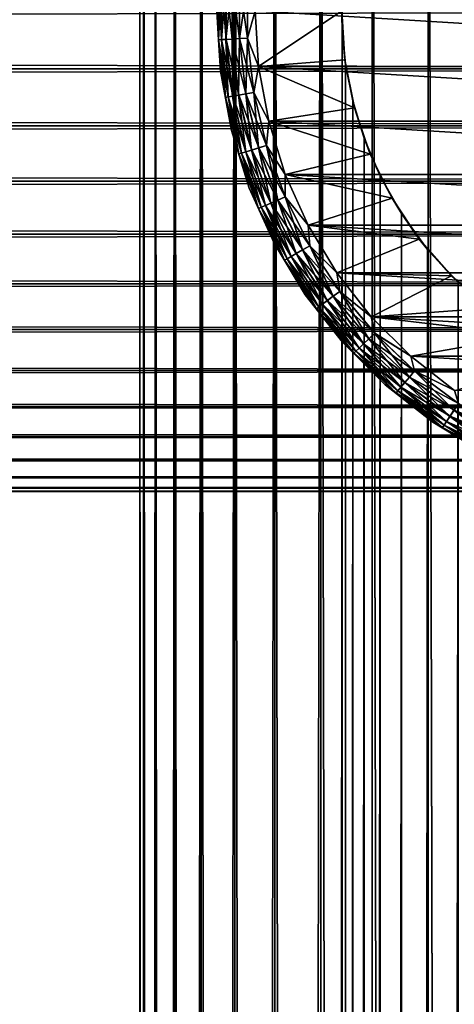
# Model space of a CAD drawing. Extents: x -265 to 265, y 0 to 747.
# Tile 274 of 292: x 232 to 243, y 694 to 720. Entities that reach past the tile are written whole.
import ezdxf

# ---------------------------------------------------------------- set-up
doc = ezdxf.new("R2010")
doc.units = 0
doc.header["$LTSCALE"] = 65.185185
for name, color, linetype in [('101', 7, 'CONTINUOUS'), ('105', 7, 'CONTINUOUS'), ('109', 7, 'CONTINUOUS'), ('4', 7, 'CONTINUOUS'), ('87', 7, 'CONTINUOUS'), ('88', 7, 'CONTINUOUS'), ('93', 7, 'CONTINUOUS'), ('97', 7, 'CONTINUOUS'), ('98', 7, 'CONTINUOUS')]:
    doc.layers.add(name, color=color, linetype=linetype)

msp = doc.modelspace()

# ---------------------------------------------------------------- linework, layer by layer
at = {"layer": '101', "color": 7, "linetype": 'CONTINUOUS'}
for points in [[(237, 720, -74), (237.095, 718.433, -74), (237, 720, -26), (237, 720, -74)], [(237, 720, -26), (237.095, 718.433, -74), (237.095, 718.433, -26), (237, 720, -26)], [(237.095, 718.433, -74), (237.378, 716.889, -74), (237.095, 718.433, -26), (237.095, 718.433, -74)], [(237.095, 718.433, -26), (237.378, 716.889, -74), (237.378, 716.889, -26), (237.095, 718.433, -26)], [(237.378, 716.889, -74), (237.845, 715.39, -74), (237.378, 716.889, -26), (237.378, 716.889, -74)], [(237.378, 716.889, -26), (237.845, 715.39, -74), (237.845, 715.39, -26), (237.378, 716.889, -26)], [(237.845, 715.39, -74), (238.489, 713.959, -74), (237.845, 715.39, -26), (237.845, 715.39, -74)], [(237.845, 715.39, -26), (238.489, 713.959, -74), (238.489, 713.959, -26), (237.845, 715.39, -26)], [(238.489, 713.959, -74), (239.301, 712.615, -74), (238.489, 713.959, -26), (238.489, 713.959, -74)], [(238.489, 713.959, -26), (239.301, 712.615, -74), (239.301, 712.615, -26), (238.489, 713.959, -26)], [(239.301, 712.615, -74), (240.269, 711.379, -74), (239.301, 712.615, -26), (239.301, 712.615, -74)], [(239.301, 712.615, -26), (240.269, 711.379, -74), (240.269, 711.379, -26), (239.301, 712.615, -26)], [(240.269, 711.379, -74), (241.379, 710.269, -74), (240.269, 711.379, -26), (240.269, 711.379, -74)], [(240.269, 711.379, -26), (241.379, 710.269, -74), (241.379, 710.269, -26), (240.269, 711.379, -26)], [(241.379, 710.269, -74), (242.615, 709.301, -74), (241.379, 710.269, -26), (241.379, 710.269, -74)], [(241.379, 710.269, -26), (242.615, 709.301, -74), (242.615, 709.301, -26), (241.379, 710.269, -26)], [(242.615, 709.301, -74), (243.959, 708.489, -74), (242.615, 709.301, -26), (242.615, 709.301, -74)], [(242.615, 709.301, -26), (243.959, 708.489, -74), (243.959, 708.489, -26), (242.615, 709.301, -26)]]:
    msp.add_3dface(points, dxfattribs=at)
at = {"layer": '105', "color": 7, "linetype": 'CONTINUOUS'}
for points in [[(237, 720, -74), (237.047, 720.754, -74.223), (237.047, 719.246, -74.223), (237, 720, -74)], [(237.121, 720.75, -74.434), (237.121, 719.25, -74.434), (237.047, 720.754, -74.223), (237.121, 720.75, -74.434)], [(237.047, 720.754, -74.223), (237.121, 719.25, -74.434), (237.047, 719.246, -74.223), (237.047, 720.754, -74.223)], [(237.24, 720.743, -74.624), (237.24, 719.257, -74.624), (237.121, 720.75, -74.434), (237.24, 720.743, -74.624)], [(237.121, 720.75, -74.434), (237.24, 719.257, -74.624), (237.121, 719.25, -74.434), (237.121, 720.75, -74.434)], [(237.398, 720.734, -74.782), (237.398, 719.266, -74.782), (237.24, 720.743, -74.624), (237.398, 720.734, -74.782)], [(237.24, 720.743, -74.624), (237.398, 719.266, -74.782), (237.24, 719.257, -74.624), (237.24, 720.743, -74.624)], [(237.588, 720.723, -74.901), (237.588, 719.277, -74.901), (237.398, 720.734, -74.782), (237.588, 720.723, -74.901)], [(237.398, 720.734, -74.782), (237.588, 719.277, -74.901), (237.398, 719.266, -74.782), (237.398, 720.734, -74.782)], [(237.799, 720.711, -74.975), (237.799, 719.289, -74.975), (237.588, 720.723, -74.901), (237.799, 720.711, -74.975)], [(237.588, 720.723, -74.901), (237.799, 719.289, -74.975), (237.588, 719.277, -74.901), (237.588, 720.723, -74.901)], [(237.799, 720.711, -74.975), (238, 720, -75), (237.799, 719.289, -74.975), (237.799, 720.711, -74.975)], [(237.095, 718.433, -74), (237, 720, -74), (237.047, 719.246, -74.223), (237.095, 718.433, -74)], [(238, 720, -75), (238.087, 718.554, -75), (237.799, 719.289, -74.975), (238, 720, -75)], [(237.799, 719.289, -74.975), (237.964, 717.878, -74.975), (237.588, 719.277, -74.901), (237.799, 719.289, -74.975)], [(237.799, 719.289, -74.975), (238.087, 718.554, -75), (237.964, 717.878, -74.975), (237.799, 719.289, -74.975)], [(237.121, 719.25, -74.434), (237.295, 717.76, -74.434), (237.047, 719.246, -74.223), (237.121, 719.25, -74.434)], [(237.095, 718.433, -74), (237.047, 719.246, -74.223), (237.222, 717.747, -74.223), (237.095, 718.433, -74)], [(237.047, 719.246, -74.223), (237.295, 717.76, -74.434), (237.222, 717.747, -74.223), (237.047, 719.246, -74.223)], [(237.24, 719.257, -74.624), (237.413, 717.781, -74.624), (237.121, 719.25, -74.434), (237.24, 719.257, -74.624)], [(237.121, 719.25, -74.434), (237.413, 717.781, -74.624), (237.295, 717.76, -74.434), (237.121, 719.25, -74.434)], [(237.398, 719.266, -74.782), (237.569, 717.808, -74.782), (237.24, 719.257, -74.624), (237.398, 719.266, -74.782)], [(237.24, 719.257, -74.624), (237.569, 717.808, -74.782), (237.413, 717.781, -74.624), (237.24, 719.257, -74.624)], [(237.588, 719.277, -74.901), (237.756, 717.841, -74.901), (237.398, 719.266, -74.782), (237.588, 719.277, -74.901)], [(237.398, 719.266, -74.782), (237.756, 717.841, -74.901), (237.569, 717.808, -74.782), (237.398, 719.266, -74.782)], [(237.588, 719.277, -74.901), (237.964, 717.878, -74.975), (237.756, 717.841, -74.901), (237.588, 719.277, -74.901)], [(238.087, 718.554, -75), (238.349, 717.128, -75), (237.964, 717.878, -74.975), (238.087, 718.554, -75)], [(237.378, 716.889, -74), (237.095, 718.433, -74), (237.222, 717.747, -74.223), (237.378, 716.889, -74)], [(237.295, 717.76, -74.434), (237.641, 716.3, -74.434), (237.222, 717.747, -74.223), (237.295, 717.76, -74.434)], [(237.413, 717.781, -74.624), (237.755, 716.334, -74.624), (237.295, 717.76, -74.434), (237.413, 717.781, -74.624)], [(237.295, 717.76, -74.434), (237.755, 716.334, -74.624), (237.641, 716.3, -74.434), (237.295, 717.76, -74.434)], [(237.569, 717.808, -74.782), (237.907, 716.38, -74.782), (237.413, 717.781, -74.624), (237.569, 717.808, -74.782)], [(237.413, 717.781, -74.624), (237.907, 716.38, -74.782), (237.755, 716.334, -74.624), (237.413, 717.781, -74.624)], [(237.756, 717.841, -74.901), (238.089, 716.434, -74.901), (237.569, 717.808, -74.782), (237.756, 717.841, -74.901)], [(237.569, 717.808, -74.782), (238.089, 716.434, -74.901), (237.907, 716.38, -74.782), (237.569, 717.808, -74.782)], [(237.964, 717.878, -74.975), (238.292, 716.495, -74.975), (237.756, 717.841, -74.901), (237.964, 717.878, -74.975)], [(237.756, 717.841, -74.901), (238.292, 716.495, -74.975), (238.089, 716.434, -74.901), (237.756, 717.841, -74.901)], [(237.964, 717.878, -74.975), (238.349, 717.128, -75), (238.292, 716.495, -74.975), (237.964, 717.878, -74.975)], [(237.378, 716.889, -74), (237.222, 717.747, -74.223), (237.57, 716.279, -74.223), (237.378, 716.889, -74)], [(237.222, 717.747, -74.223), (237.641, 716.3, -74.434), (237.57, 716.279, -74.223), (237.222, 717.747, -74.223)], [(238.349, 717.128, -75), (238.78, 715.745, -75), (238.292, 716.495, -74.975), (238.349, 717.128, -75)], [(237.845, 715.39, -74), (237.378, 716.889, -74), (237.57, 716.279, -74.223), (237.845, 715.39, -74)], [(238.292, 716.495, -74.975), (238.778, 715.159, -74.975), (238.089, 716.434, -74.901), (238.292, 716.495, -74.975)], [(238.292, 716.495, -74.975), (238.78, 715.745, -75), (238.778, 715.159, -74.975), (238.292, 716.495, -74.975)], [(237.641, 716.3, -74.434), (238.154, 714.89, -74.434), (237.57, 716.279, -74.223), (237.641, 716.3, -74.434)], [(237.845, 715.39, -74), (237.57, 716.279, -74.223), (238.086, 714.861, -74.223), (237.845, 715.39, -74)], [(237.57, 716.279, -74.223), (238.154, 714.89, -74.434), (238.086, 714.861, -74.223), (237.57, 716.279, -74.223)], [(237.755, 716.334, -74.624), (238.264, 714.937, -74.624), (237.641, 716.3, -74.434), (237.755, 716.334, -74.624)], [(237.641, 716.3, -74.434), (238.264, 714.937, -74.624), (238.154, 714.89, -74.434), (237.641, 716.3, -74.434)], [(237.907, 716.38, -74.782), (238.409, 715, -74.782), (237.755, 716.334, -74.624), (237.907, 716.38, -74.782)], [(237.755, 716.334, -74.624), (238.409, 715, -74.782), (238.264, 714.937, -74.624), (237.755, 716.334, -74.624)], [(238.089, 716.434, -74.901), (238.584, 715.076, -74.901), (237.907, 716.38, -74.782), (238.089, 716.434, -74.901)], [(237.907, 716.38, -74.782), (238.584, 715.076, -74.901), (238.409, 715, -74.782), (237.907, 716.38, -74.782)], [(238.089, 716.434, -74.901), (238.778, 715.159, -74.975), (238.584, 715.076, -74.901), (238.089, 716.434, -74.901)], [(238.78, 715.745, -75), (239.375, 714.423, -75), (238.778, 715.159, -74.975), (238.78, 715.745, -75)], [(238.489, 713.959, -74), (237.845, 715.39, -74), (238.086, 714.861, -74.223), (238.489, 713.959, -74)], [(238.264, 714.937, -74.624), (238.931, 713.609, -74.624), (238.154, 714.89, -74.434), (238.264, 714.937, -74.624)], [(238.409, 715, -74.782), (239.068, 713.689, -74.782), (238.264, 714.937, -74.624), (238.409, 715, -74.782)], [(238.264, 714.937, -74.624), (239.068, 713.689, -74.782), (238.931, 713.609, -74.624), (238.264, 714.937, -74.624)], [(238.584, 715.076, -74.901), (239.233, 713.783, -74.901), (238.409, 715, -74.782), (238.584, 715.076, -74.901)], [(238.409, 715, -74.782), (239.233, 713.783, -74.901), (239.068, 713.689, -74.782), (238.409, 715, -74.782)], [(238.778, 715.159, -74.975), (239.416, 713.889, -74.975), (238.584, 715.076, -74.901), (238.778, 715.159, -74.975)], [(238.584, 715.076, -74.901), (239.416, 713.889, -74.975), (239.233, 713.783, -74.901), (238.584, 715.076, -74.901)], [(238.778, 715.159, -74.975), (239.375, 714.423, -75), (239.416, 713.889, -74.975), (238.778, 715.159, -74.975)], [(238.154, 714.89, -74.434), (238.828, 713.55, -74.434), (238.086, 714.861, -74.223), (238.154, 714.89, -74.434)], [(238.489, 713.959, -74), (238.086, 714.861, -74.223), (238.763, 713.513, -74.223), (238.489, 713.959, -74)], [(238.086, 714.861, -74.223), (238.828, 713.55, -74.434), (238.763, 713.513, -74.223), (238.086, 714.861, -74.223)], [(238.154, 714.89, -74.434), (238.931, 713.609, -74.624), (238.828, 713.55, -74.434), (238.154, 714.89, -74.434)], [(239.375, 714.423, -75), (240.124, 713.183, -75), (239.416, 713.889, -74.975), (239.375, 714.423, -75)], [(239.301, 712.615, -74), (238.489, 713.959, -74), (238.763, 713.513, -74.223), (239.301, 712.615, -74)], [(239.068, 713.689, -74.782), (239.875, 712.462, -74.782), (238.931, 713.609, -74.624), (239.068, 713.689, -74.782)], [(239.233, 713.783, -74.901), (240.027, 712.575, -74.901), (239.068, 713.689, -74.782), (239.233, 713.783, -74.901)], [(239.068, 713.689, -74.782), (240.027, 712.575, -74.901), (239.875, 712.462, -74.782), (239.068, 713.689, -74.782)], [(239.416, 713.889, -74.975), (240.197, 712.702, -74.975), (239.233, 713.783, -74.901), (239.416, 713.889, -74.975)], [(239.233, 713.783, -74.901), (240.197, 712.702, -74.975), (240.027, 712.575, -74.901), (239.233, 713.783, -74.901)], [(239.416, 713.889, -74.975), (240.124, 713.183, -75), (240.197, 712.702, -74.975), (239.416, 713.889, -74.975)], [(238.828, 713.55, -74.434), (239.652, 712.296, -74.434), (238.763, 713.513, -74.223), (238.828, 713.55, -74.434)], [(239.301, 712.615, -74), (238.763, 713.513, -74.223), (239.593, 712.252, -74.223), (239.301, 712.615, -74)], [(238.763, 713.513, -74.223), (239.652, 712.296, -74.434), (239.593, 712.252, -74.223), (238.763, 713.513, -74.223)], [(238.931, 713.609, -74.624), (239.748, 712.367, -74.624), (238.828, 713.55, -74.434), (238.931, 713.609, -74.624)], [(238.828, 713.55, -74.434), (239.748, 712.367, -74.624), (239.652, 712.296, -74.434), (238.828, 713.55, -74.434)], [(238.931, 713.609, -74.624), (239.875, 712.462, -74.782), (239.748, 712.367, -74.624), (238.931, 713.609, -74.624)], [(240.124, 713.183, -75), (241.018, 712.043, -75), (240.197, 712.702, -74.975), (240.124, 713.183, -75)], [(240.197, 712.702, -74.975), (241.11, 711.613, -74.975), (240.027, 712.575, -74.901), (240.197, 712.702, -74.975)], [(240.197, 712.702, -74.975), (241.018, 712.043, -75), (241.11, 711.613, -74.975), (240.197, 712.702, -74.975)], [(240.269, 711.379, -74), (239.301, 712.615, -74), (239.593, 712.252, -74.223), (240.269, 711.379, -74)], [(239.875, 712.462, -74.782), (240.818, 711.338, -74.782), (239.748, 712.367, -74.624), (239.875, 712.462, -74.782)], [(240.027, 712.575, -74.901), (240.957, 711.468, -74.901), (239.875, 712.462, -74.782), (240.027, 712.575, -74.901)], [(239.875, 712.462, -74.782), (240.957, 711.468, -74.901), (240.818, 711.338, -74.782), (239.875, 712.462, -74.782)], [(240.027, 712.575, -74.901), (241.11, 711.613, -74.975), (240.957, 711.468, -74.901), (240.027, 712.575, -74.901)], [(239.652, 712.296, -74.434), (240.616, 711.147, -74.434), (239.593, 712.252, -74.223), (239.652, 712.296, -74.434)], [(240.269, 711.379, -74), (239.593, 712.252, -74.223), (240.562, 711.096, -74.223), (240.269, 711.379, -74)], [(239.593, 712.252, -74.223), (240.616, 711.147, -74.434), (240.562, 711.096, -74.223), (239.593, 712.252, -74.223)], [(239.748, 712.367, -74.624), (240.703, 711.229, -74.624), (239.652, 712.296, -74.434), (239.748, 712.367, -74.624)], [(239.652, 712.296, -74.434), (240.703, 711.229, -74.624), (240.616, 711.147, -74.434), (239.652, 712.296, -74.434)], [(239.748, 712.367, -74.624), (240.818, 711.338, -74.782), (240.703, 711.229, -74.624), (239.748, 712.367, -74.624)], [(241.018, 712.043, -75), (242.043, 711.018, -75), (241.11, 711.613, -74.975), (241.018, 712.043, -75)], [(241.11, 711.613, -74.975), (242.144, 710.638, -74.975), (240.957, 711.468, -74.901), (241.11, 711.613, -74.975)], [(241.11, 711.613, -74.975), (242.043, 711.018, -75), (242.144, 710.638, -74.975), (241.11, 711.613, -74.975)], [(241.379, 710.269, -74), (240.269, 711.379, -74), (240.562, 711.096, -74.223), (241.379, 710.269, -74)], [(240.957, 711.468, -74.901), (242.008, 710.476, -74.901), (240.818, 711.338, -74.782), (240.957, 711.468, -74.901)], [(240.957, 711.468, -74.901), (242.144, 710.638, -74.975), (242.008, 710.476, -74.901), (240.957, 711.468, -74.901)], [(240.616, 711.147, -74.434), (241.707, 710.117, -74.434), (240.562, 711.096, -74.223), (240.616, 711.147, -74.434)], [(241.379, 710.269, -74), (240.562, 711.096, -74.223), (241.66, 710.061, -74.223), (241.379, 710.269, -74)], [(240.562, 711.096, -74.223), (241.707, 710.117, -74.434), (241.66, 710.061, -74.223), (240.562, 711.096, -74.223)], [(240.703, 711.229, -74.624), (241.784, 710.209, -74.624), (240.616, 711.147, -74.434), (240.703, 711.229, -74.624)], [(240.616, 711.147, -74.434), (241.784, 710.209, -74.624), (241.707, 710.117, -74.434), (240.616, 711.147, -74.434)], [(240.818, 711.338, -74.782), (241.886, 710.33, -74.782), (240.703, 711.229, -74.624), (240.818, 711.338, -74.782)], [(240.703, 711.229, -74.624), (241.886, 710.33, -74.782), (241.784, 710.209, -74.624), (240.703, 711.229, -74.624)], [(240.818, 711.338, -74.782), (242.008, 710.476, -74.901), (241.886, 710.33, -74.782), (240.818, 711.338, -74.782)], [(242.043, 711.018, -75), (243.183, 710.124, -75), (242.144, 710.638, -74.975), (242.043, 711.018, -75)], [(242.144, 710.638, -74.975), (243.284, 709.789, -74.975), (242.008, 710.476, -74.901), (242.144, 710.638, -74.975)], [(242.144, 710.638, -74.975), (243.183, 710.124, -75), (243.284, 709.789, -74.975), (242.144, 710.638, -74.975)], [(241.886, 710.33, -74.782), (243.064, 709.454, -74.782), (241.784, 710.209, -74.624), (241.886, 710.33, -74.782)], [(242.008, 710.476, -74.901), (243.168, 709.612, -74.901), (241.886, 710.33, -74.782), (242.008, 710.476, -74.901)], [(241.886, 710.33, -74.782), (243.168, 709.612, -74.901), (243.064, 709.454, -74.782), (241.886, 710.33, -74.782)], [(242.008, 710.476, -74.901), (243.284, 709.789, -74.975), (243.168, 709.612, -74.901), (242.008, 710.476, -74.901)], [(242.615, 709.301, -74), (241.379, 710.269, -74), (241.66, 710.061, -74.223), (242.615, 709.301, -74)], [(241.707, 710.117, -74.434), (242.911, 709.221, -74.434), (241.66, 710.061, -74.223), (241.707, 710.117, -74.434)], [(241.784, 710.209, -74.624), (242.976, 709.321, -74.624), (241.707, 710.117, -74.434), (241.784, 710.209, -74.624)], [(241.707, 710.117, -74.434), (242.976, 709.321, -74.624), (242.911, 709.221, -74.434), (241.707, 710.117, -74.434)], [(241.784, 710.209, -74.624), (243.064, 709.454, -74.782), (242.976, 709.321, -74.624), (241.784, 710.209, -74.624)], [(242.615, 709.301, -74), (241.66, 710.061, -74.223), (242.87, 709.16, -74.223), (242.615, 709.301, -74)], [(241.66, 710.061, -74.223), (242.911, 709.221, -74.434), (242.87, 709.16, -74.223), (241.66, 710.061, -74.223)], [(243.168, 709.612, -74.901), (244.42, 708.889, -74.901), (243.064, 709.454, -74.782), (243.168, 709.612, -74.901)], [(243.284, 709.789, -74.975), (244.515, 709.079, -74.975), (243.168, 709.612, -74.901), (243.284, 709.789, -74.975)], [(243.168, 709.612, -74.901), (244.515, 709.079, -74.975), (244.42, 708.889, -74.901), (243.168, 709.612, -74.901)], [(243.959, 708.489, -74), (242.615, 709.301, -74), (242.87, 709.16, -74.223), (243.959, 708.489, -74)], [(242.976, 709.321, -74.624), (244.264, 708.578, -74.624), (242.911, 709.221, -74.434), (242.976, 709.321, -74.624)], [(243.064, 709.454, -74.782), (244.335, 708.72, -74.782), (242.976, 709.321, -74.624), (243.064, 709.454, -74.782)], [(242.976, 709.321, -74.624), (244.335, 708.72, -74.782), (244.264, 708.578, -74.624), (242.976, 709.321, -74.624)], [(243.064, 709.454, -74.782), (244.42, 708.889, -74.901), (244.335, 708.72, -74.782), (243.064, 709.454, -74.782)], [(242.911, 709.221, -74.434), (244.21, 708.471, -74.434), (242.87, 709.16, -74.223), (242.911, 709.221, -74.434)], [(243.959, 708.489, -74), (242.87, 709.16, -74.223), (244.177, 708.405, -74.223), (243.959, 708.489, -74)], [(242.87, 709.16, -74.223), (244.21, 708.471, -74.434), (244.177, 708.405, -74.223), (242.87, 709.16, -74.223)], [(242.911, 709.221, -74.434), (244.264, 708.578, -74.624), (244.21, 708.471, -74.434), (242.911, 709.221, -74.434)]]:
    msp.add_3dface(points, dxfattribs=at)
at = {"layer": '109', "color": 7, "linetype": 'CONTINUOUS'}
for points in [[(237, 720, -26), (237.047, 719.246, -25.779), (237.047, 720.754, -25.779), (237, 720, -26)], [(237.047, 719.246, -25.779), (237.12, 720.75, -25.567), (237.047, 720.754, -25.779), (237.047, 719.246, -25.779)], [(237.12, 719.25, -25.567), (237.12, 720.75, -25.567), (237.047, 719.246, -25.779), (237.12, 719.25, -25.567)], [(237.12, 719.25, -25.567), (237.239, 720.743, -25.377), (237.12, 720.75, -25.567), (237.12, 719.25, -25.567)], [(237.239, 719.257, -25.377), (237.239, 720.743, -25.377), (237.12, 719.25, -25.567), (237.239, 719.257, -25.377)], [(237.239, 719.257, -25.377), (237.398, 720.734, -25.218), (237.239, 720.743, -25.377), (237.239, 719.257, -25.377)], [(237.398, 719.266, -25.218), (237.398, 720.734, -25.218), (237.239, 719.257, -25.377), (237.398, 719.266, -25.218)], [(237.398, 719.266, -25.218), (237.587, 720.723, -25.099), (237.398, 720.734, -25.218), (237.398, 719.266, -25.218)], [(237.587, 719.277, -25.099), (237.587, 720.723, -25.099), (237.398, 719.266, -25.218), (237.587, 719.277, -25.099)], [(237.587, 719.277, -25.099), (237.798, 720.711, -25.025), (237.587, 720.723, -25.099), (237.587, 719.277, -25.099)], [(237.798, 719.289, -25.025), (237.798, 720.711, -25.025), (237.587, 719.277, -25.099), (237.798, 719.289, -25.025)], [(237.798, 719.289, -25.025), (238, 720, -25), (237.798, 720.711, -25.025), (237.798, 719.289, -25.025)], [(237, 720, -26), (237.095, 718.433, -26), (237.047, 719.246, -25.779), (237, 720, -26)], [(238.087, 718.554, -25), (238, 720, -25), (237.798, 719.289, -25.025), (238.087, 718.554, -25)], [(237.755, 717.841, -25.099), (237.798, 719.289, -25.025), (237.587, 719.277, -25.099), (237.755, 717.841, -25.099)], [(237.963, 717.878, -25.025), (237.798, 719.289, -25.025), (237.755, 717.841, -25.099), (237.963, 717.878, -25.025)], [(237.963, 717.878, -25.025), (238.087, 718.554, -25), (237.798, 719.289, -25.025), (237.963, 717.878, -25.025)], [(237.222, 717.747, -25.779), (237.12, 719.25, -25.567), (237.047, 719.246, -25.779), (237.222, 717.747, -25.779)], [(237.095, 718.433, -26), (237.222, 717.747, -25.779), (237.047, 719.246, -25.779), (237.095, 718.433, -26)], [(237.295, 717.76, -25.567), (237.239, 719.257, -25.377), (237.12, 719.25, -25.567), (237.295, 717.76, -25.567)], [(237.295, 717.76, -25.567), (237.12, 719.25, -25.567), (237.222, 717.747, -25.779), (237.295, 717.76, -25.567)], [(237.412, 717.78, -25.377), (237.398, 719.266, -25.218), (237.239, 719.257, -25.377), (237.412, 717.78, -25.377)], [(237.412, 717.78, -25.377), (237.239, 719.257, -25.377), (237.295, 717.76, -25.567), (237.412, 717.78, -25.377)], [(237.568, 717.808, -25.218), (237.587, 719.277, -25.099), (237.398, 719.266, -25.218), (237.568, 717.808, -25.218)], [(237.568, 717.808, -25.218), (237.398, 719.266, -25.218), (237.412, 717.78, -25.377), (237.568, 717.808, -25.218)], [(237.755, 717.841, -25.099), (237.587, 719.277, -25.099), (237.568, 717.808, -25.218), (237.755, 717.841, -25.099)], [(238.349, 717.128, -25), (238.087, 718.554, -25), (237.963, 717.878, -25.025), (238.349, 717.128, -25)], [(237.095, 718.433, -26), (237.378, 716.889, -26), (237.222, 717.747, -25.779), (237.095, 718.433, -26)], [(237.57, 716.279, -25.779), (237.295, 717.76, -25.567), (237.222, 717.747, -25.779), (237.57, 716.279, -25.779)], [(237.641, 716.3, -25.567), (237.412, 717.78, -25.377), (237.295, 717.76, -25.567), (237.641, 716.3, -25.567)], [(237.641, 716.3, -25.567), (237.295, 717.76, -25.567), (237.57, 716.279, -25.779), (237.641, 716.3, -25.567)], [(237.755, 716.334, -25.377), (237.568, 717.808, -25.218), (237.412, 717.78, -25.377), (237.755, 716.334, -25.377)], [(237.755, 716.334, -25.377), (237.412, 717.78, -25.377), (237.641, 716.3, -25.567), (237.755, 716.334, -25.377)], [(237.906, 716.379, -25.218), (237.755, 717.841, -25.099), (237.568, 717.808, -25.218), (237.906, 716.379, -25.218)], [(237.906, 716.379, -25.218), (237.568, 717.808, -25.218), (237.755, 716.334, -25.377), (237.906, 716.379, -25.218)], [(238.088, 716.434, -25.099), (237.963, 717.878, -25.025), (237.755, 717.841, -25.099), (238.088, 716.434, -25.099)], [(238.088, 716.434, -25.099), (237.755, 717.841, -25.099), (237.906, 716.379, -25.218), (238.088, 716.434, -25.099)], [(238.291, 716.495, -25.025), (238.349, 717.128, -25), (237.963, 717.878, -25.025), (238.291, 716.495, -25.025)], [(238.291, 716.495, -25.025), (237.963, 717.878, -25.025), (238.088, 716.434, -25.099), (238.291, 716.495, -25.025)], [(237.378, 716.889, -26), (237.57, 716.279, -25.779), (237.222, 717.747, -25.779), (237.378, 716.889, -26)], [(238.78, 715.745, -25), (238.349, 717.128, -25), (238.291, 716.495, -25.025), (238.78, 715.745, -25)], [(237.378, 716.889, -26), (237.845, 715.39, -26), (237.57, 716.279, -25.779), (237.378, 716.889, -26)], [(238.583, 715.075, -25.099), (238.291, 716.495, -25.025), (238.088, 716.434, -25.099), (238.583, 715.075, -25.099)], [(238.777, 715.159, -25.025), (238.78, 715.745, -25), (238.291, 716.495, -25.025), (238.777, 715.159, -25.025)], [(238.777, 715.159, -25.025), (238.291, 716.495, -25.025), (238.583, 715.075, -25.099), (238.777, 715.159, -25.025)], [(238.086, 714.861, -25.779), (237.641, 716.3, -25.567), (237.57, 716.279, -25.779), (238.086, 714.861, -25.779)], [(237.845, 715.39, -26), (238.086, 714.861, -25.779), (237.57, 716.279, -25.779), (237.845, 715.39, -26)], [(238.154, 714.89, -25.567), (237.755, 716.334, -25.377), (237.641, 716.3, -25.567), (238.154, 714.89, -25.567)], [(238.154, 714.89, -25.567), (237.641, 716.3, -25.567), (238.086, 714.861, -25.779), (238.154, 714.89, -25.567)], [(238.263, 714.937, -25.377), (237.906, 716.379, -25.218), (237.755, 716.334, -25.377), (238.263, 714.937, -25.377)], [(238.263, 714.937, -25.377), (237.755, 716.334, -25.377), (238.154, 714.89, -25.567), (238.263, 714.937, -25.377)], [(238.409, 715, -25.218), (238.088, 716.434, -25.099), (237.906, 716.379, -25.218), (238.409, 715, -25.218)], [(238.409, 715, -25.218), (237.906, 716.379, -25.218), (238.263, 714.937, -25.377), (238.409, 715, -25.218)], [(238.583, 715.075, -25.099), (238.088, 716.434, -25.099), (238.409, 715, -25.218), (238.583, 715.075, -25.099)], [(239.375, 714.423, -25), (238.78, 715.745, -25), (238.777, 715.159, -25.025), (239.375, 714.423, -25)], [(237.845, 715.39, -26), (238.489, 713.959, -26), (238.086, 714.861, -25.779), (237.845, 715.39, -26)], [(238.827, 713.549, -25.567), (238.263, 714.937, -25.377), (238.154, 714.89, -25.567), (238.827, 713.549, -25.567)], [(238.93, 713.609, -25.377), (238.409, 715, -25.218), (238.263, 714.937, -25.377), (238.93, 713.609, -25.377)], [(238.93, 713.609, -25.377), (238.263, 714.937, -25.377), (238.827, 713.549, -25.567), (238.93, 713.609, -25.377)], [(239.067, 713.688, -25.218), (238.583, 715.075, -25.099), (238.409, 715, -25.218), (239.067, 713.688, -25.218)], [(239.067, 713.688, -25.218), (238.409, 715, -25.218), (238.93, 713.609, -25.377), (239.067, 713.688, -25.218)], [(239.232, 713.783, -25.099), (238.777, 715.159, -25.025), (238.583, 715.075, -25.099), (239.232, 713.783, -25.099)], [(239.232, 713.783, -25.099), (238.583, 715.075, -25.099), (239.067, 713.688, -25.218), (239.232, 713.783, -25.099)], [(239.415, 713.889, -25.025), (239.375, 714.423, -25), (238.777, 715.159, -25.025), (239.415, 713.889, -25.025)], [(239.415, 713.889, -25.025), (238.777, 715.159, -25.025), (239.232, 713.783, -25.099), (239.415, 713.889, -25.025)], [(238.763, 713.512, -25.779), (238.154, 714.89, -25.567), (238.086, 714.861, -25.779), (238.763, 713.512, -25.779)], [(238.489, 713.959, -26), (238.763, 713.512, -25.779), (238.086, 714.861, -25.779), (238.489, 713.959, -26)], [(238.827, 713.549, -25.567), (238.154, 714.89, -25.567), (238.763, 713.512, -25.779), (238.827, 713.549, -25.567)], [(240.124, 713.183, -25), (239.375, 714.423, -25), (239.415, 713.889, -25.025), (240.124, 713.183, -25)], [(238.489, 713.959, -26), (239.301, 712.615, -26), (238.763, 713.512, -25.779), (238.489, 713.959, -26)], [(239.747, 712.367, -25.377), (239.067, 713.688, -25.218), (238.93, 713.609, -25.377), (239.747, 712.367, -25.377)], [(239.874, 712.462, -25.218), (239.232, 713.783, -25.099), (239.067, 713.688, -25.218), (239.874, 712.462, -25.218)], [(239.874, 712.462, -25.218), (239.067, 713.688, -25.218), (239.747, 712.367, -25.377), (239.874, 712.462, -25.218)], [(240.026, 712.575, -25.099), (239.415, 713.889, -25.025), (239.232, 713.783, -25.099), (240.026, 712.575, -25.099)], [(240.026, 712.575, -25.099), (239.232, 713.783, -25.099), (239.874, 712.462, -25.218), (240.026, 712.575, -25.099)], [(240.196, 712.701, -25.025), (240.124, 713.183, -25), (239.415, 713.889, -25.025), (240.196, 712.701, -25.025)], [(240.196, 712.701, -25.025), (239.415, 713.889, -25.025), (240.026, 712.575, -25.099), (240.196, 712.701, -25.025)], [(239.592, 712.252, -25.779), (238.827, 713.549, -25.567), (238.763, 713.512, -25.779), (239.592, 712.252, -25.779)], [(239.301, 712.615, -26), (239.592, 712.252, -25.779), (238.763, 713.512, -25.779), (239.301, 712.615, -26)], [(239.652, 712.296, -25.567), (238.93, 713.609, -25.377), (238.827, 713.549, -25.567), (239.652, 712.296, -25.567)], [(239.652, 712.296, -25.567), (238.827, 713.549, -25.567), (239.592, 712.252, -25.779), (239.652, 712.296, -25.567)], [(239.747, 712.367, -25.377), (238.93, 713.609, -25.377), (239.652, 712.296, -25.567), (239.747, 712.367, -25.377)], [(241.018, 712.043, -25), (240.124, 713.183, -25), (240.196, 712.701, -25.025), (241.018, 712.043, -25)], [(240.956, 711.467, -25.099), (240.196, 712.701, -25.025), (240.026, 712.575, -25.099), (240.956, 711.467, -25.099)], [(241.11, 711.612, -25.025), (241.018, 712.043, -25), (240.196, 712.701, -25.025), (241.11, 711.612, -25.025)], [(241.11, 711.612, -25.025), (240.196, 712.701, -25.025), (240.956, 711.467, -25.099), (241.11, 711.612, -25.025)], [(239.301, 712.615, -26), (240.269, 711.379, -26), (239.592, 712.252, -25.779), (239.301, 712.615, -26)], [(240.703, 711.228, -25.377), (239.874, 712.462, -25.218), (239.747, 712.367, -25.377), (240.703, 711.228, -25.377)], [(240.818, 711.337, -25.218), (240.026, 712.575, -25.099), (239.874, 712.462, -25.218), (240.818, 711.337, -25.218)], [(240.818, 711.337, -25.218), (239.874, 712.462, -25.218), (240.703, 711.228, -25.377), (240.818, 711.337, -25.218)], [(240.956, 711.467, -25.099), (240.026, 712.575, -25.099), (240.818, 711.337, -25.218), (240.956, 711.467, -25.099)], [(240.562, 711.096, -25.779), (239.652, 712.296, -25.567), (239.592, 712.252, -25.779), (240.562, 711.096, -25.779)], [(240.269, 711.379, -26), (240.562, 711.096, -25.779), (239.592, 712.252, -25.779), (240.269, 711.379, -26)], [(240.616, 711.147, -25.567), (239.747, 712.367, -25.377), (239.652, 712.296, -25.567), (240.616, 711.147, -25.567)], [(240.616, 711.147, -25.567), (239.652, 712.296, -25.567), (240.562, 711.096, -25.779), (240.616, 711.147, -25.567)], [(240.703, 711.228, -25.377), (239.747, 712.367, -25.377), (240.616, 711.147, -25.567), (240.703, 711.228, -25.377)], [(242.043, 711.018, -25), (241.018, 712.043, -25), (241.11, 711.612, -25.025), (242.043, 711.018, -25)], [(242.008, 710.475, -25.099), (241.11, 711.612, -25.025), (240.956, 711.467, -25.099), (242.008, 710.475, -25.099)], [(242.144, 710.637, -25.025), (242.043, 711.018, -25), (241.11, 711.612, -25.025), (242.144, 710.637, -25.025)], [(242.144, 710.637, -25.025), (241.11, 711.612, -25.025), (242.008, 710.475, -25.099), (242.144, 710.637, -25.025)], [(240.269, 711.379, -26), (241.379, 710.269, -26), (240.562, 711.096, -25.779), (240.269, 711.379, -26)], [(241.886, 710.33, -25.218), (240.956, 711.467, -25.099), (240.818, 711.337, -25.218), (241.886, 710.33, -25.218)], [(242.008, 710.475, -25.099), (240.956, 711.467, -25.099), (241.886, 710.33, -25.218), (242.008, 710.475, -25.099)], [(241.66, 710.06, -25.779), (240.616, 711.147, -25.567), (240.562, 711.096, -25.779), (241.66, 710.06, -25.779)], [(241.379, 710.269, -26), (241.66, 710.06, -25.779), (240.562, 711.096, -25.779), (241.379, 710.269, -26)], [(241.707, 710.117, -25.567), (240.703, 711.228, -25.377), (240.616, 711.147, -25.567), (241.707, 710.117, -25.567)], [(241.707, 710.117, -25.567), (240.616, 711.147, -25.567), (241.66, 710.06, -25.779), (241.707, 710.117, -25.567)], [(241.784, 710.208, -25.377), (240.818, 711.337, -25.218), (240.703, 711.228, -25.377), (241.784, 710.208, -25.377)], [(241.784, 710.208, -25.377), (240.703, 711.228, -25.377), (241.707, 710.117, -25.567), (241.784, 710.208, -25.377)], [(241.886, 710.33, -25.218), (240.818, 711.337, -25.218), (241.784, 710.208, -25.377), (241.886, 710.33, -25.218)], [(243.183, 710.124, -25), (242.043, 711.018, -25), (242.144, 710.637, -25.025), (243.183, 710.124, -25)], [(243.167, 709.611, -25.099), (242.144, 710.637, -25.025), (242.008, 710.475, -25.099), (243.167, 709.611, -25.099)], [(243.284, 709.788, -25.025), (243.183, 710.124, -25), (242.144, 710.637, -25.025), (243.284, 709.788, -25.025)], [(243.284, 709.788, -25.025), (242.144, 710.637, -25.025), (243.167, 709.611, -25.099), (243.284, 709.788, -25.025)], [(242.976, 709.321, -25.377), (241.886, 710.33, -25.218), (241.784, 710.208, -25.377), (242.976, 709.321, -25.377)], [(243.063, 709.453, -25.218), (242.008, 710.475, -25.099), (241.886, 710.33, -25.218), (243.063, 709.453, -25.218)], [(243.063, 709.453, -25.218), (241.886, 710.33, -25.218), (242.976, 709.321, -25.377), (243.063, 709.453, -25.218)], [(243.167, 709.611, -25.099), (242.008, 710.475, -25.099), (243.063, 709.453, -25.218), (243.167, 709.611, -25.099)], [(241.379, 710.269, -26), (242.615, 709.301, -26), (241.66, 710.06, -25.779), (241.379, 710.269, -26)], [(242.87, 709.159, -25.779), (241.707, 710.117, -25.567), (241.66, 710.06, -25.779), (242.87, 709.159, -25.779)], [(242.911, 709.221, -25.567), (241.784, 710.208, -25.377), (241.707, 710.117, -25.567), (242.911, 709.221, -25.567)], [(242.911, 709.221, -25.567), (241.707, 710.117, -25.567), (242.87, 709.159, -25.779), (242.911, 709.221, -25.567)], [(242.976, 709.321, -25.377), (241.784, 710.208, -25.377), (242.911, 709.221, -25.567), (242.976, 709.321, -25.377)], [(242.615, 709.301, -26), (242.87, 709.159, -25.779), (241.66, 710.06, -25.779), (242.615, 709.301, -26)], [(244.334, 708.719, -25.218), (243.167, 709.611, -25.099), (243.063, 709.453, -25.218), (244.334, 708.719, -25.218)], [(244.42, 708.888, -25.099), (243.284, 709.788, -25.025), (243.167, 709.611, -25.099), (244.42, 708.888, -25.099)], [(244.42, 708.888, -25.099), (243.167, 709.611, -25.099), (244.334, 708.719, -25.218), (244.42, 708.888, -25.099)], [(242.615, 709.301, -26), (243.959, 708.489, -26), (242.87, 709.159, -25.779), (242.615, 709.301, -26)], [(244.21, 708.471, -25.567), (242.976, 709.321, -25.377), (242.911, 709.221, -25.567), (244.21, 708.471, -25.567)], [(244.263, 708.577, -25.377), (243.063, 709.453, -25.218), (242.976, 709.321, -25.377), (244.263, 708.577, -25.377)], [(244.263, 708.577, -25.377), (242.976, 709.321, -25.377), (244.21, 708.471, -25.567), (244.263, 708.577, -25.377)], [(244.334, 708.719, -25.218), (243.063, 709.453, -25.218), (244.263, 708.577, -25.377), (244.334, 708.719, -25.218)], [(244.177, 708.405, -25.779), (242.911, 709.221, -25.567), (242.87, 709.159, -25.779), (244.177, 708.405, -25.779)], [(243.959, 708.489, -26), (244.177, 708.405, -25.779), (242.87, 709.159, -25.779), (243.959, 708.489, -26)], [(244.21, 708.471, -25.567), (242.911, 709.221, -25.567), (244.177, 708.405, -25.779), (244.21, 708.471, -25.567)]]:
    msp.add_3dface(points, dxfattribs=at)
at = {"layer": '4', "color": 7, "linetype": 'CONTINUOUS'}
for points in [[(263, 720, 40), (-263, 720, 40), (-263, 718.493, 39.909), (263, 720, 40)], [(-263, 720, 15), (263, 720, 15), (263, 718.493, 15.091), (-263, 720, 15)], [(-263, 718.493, 15.091), (-263, 720, 15), (263, 718.493, 15.091), (-263, 718.493, 15.091)], [(263, 720, 40), (-263, 718.493, 39.909), (263, 718.493, 39.909), (263, 720, 40)], [(-263, 717.009, 15.363), (-263, 718.493, 15.091), (263, 717.009, 15.363), (-263, 717.009, 15.363)], [(263, 717.009, 15.363), (-263, 718.493, 15.091), (263, 718.493, 15.091), (263, 717.009, 15.363)], [(-263, 718.493, 39.909), (-263, 717.009, 39.637), (263, 718.493, 39.909), (-263, 718.493, 39.909)], [(263, 718.493, 39.909), (-263, 717.009, 39.637), (263, 717.009, 39.637), (263, 718.493, 39.909)], [(-263, 715.567, 15.812), (-263, 717.009, 15.363), (263, 715.567, 15.812), (-263, 715.567, 15.812)], [(263, 715.567, 15.812), (-263, 717.009, 15.363), (263, 717.009, 15.363), (263, 715.567, 15.812)], [(-263, 717.009, 39.637), (-263, 715.567, 39.188), (263, 717.009, 39.637), (-263, 717.009, 39.637)], [(263, 717.009, 39.637), (-263, 715.567, 39.188), (263, 715.567, 39.188), (263, 717.009, 39.637)], [(-263, 714.191, 16.432), (-263, 715.567, 15.812), (263, 714.191, 16.432), (-263, 714.191, 16.432)], [(263, 714.191, 16.432), (-263, 715.567, 15.812), (263, 715.567, 15.812), (263, 714.191, 16.432)], [(-263, 715.567, 39.188), (-263, 714.191, 38.568), (263, 715.567, 39.188), (-263, 715.567, 39.188)], [(263, 715.567, 39.188), (-263, 714.191, 38.568), (263, 714.191, 38.568), (263, 715.567, 39.188)], [(-263, 712.899, 17.213), (-263, 714.191, 16.432), (263, 712.899, 17.213), (-263, 712.899, 17.213)], [(263, 712.899, 17.213), (-263, 714.191, 16.432), (263, 714.191, 16.432), (263, 712.899, 17.213)], [(-263, 714.191, 38.568), (-263, 712.899, 37.787), (263, 714.191, 38.568), (-263, 714.191, 38.568)], [(263, 714.191, 38.568), (-263, 712.899, 37.787), (263, 712.899, 37.787), (263, 714.191, 38.568)], [(-263, 711.711, 18.144), (-263, 712.899, 17.213), (263, 711.711, 18.144), (-263, 711.711, 18.144)], [(263, 711.711, 18.144), (-263, 712.899, 17.213), (263, 712.899, 17.213), (263, 711.711, 18.144)], [(-263, 712.899, 37.787), (-263, 711.711, 36.856), (263, 712.899, 37.787), (-263, 712.899, 37.787)], [(263, 712.899, 37.787), (-263, 711.711, 36.856), (263, 711.711, 36.856), (263, 712.899, 37.787)], [(-263, 710.644, 19.211), (-263, 711.711, 18.144), (263, 710.644, 19.211), (-263, 710.644, 19.211)], [(263, 710.644, 19.211), (-263, 711.711, 18.144), (263, 711.711, 18.144), (263, 710.644, 19.211)], [(-263, 711.711, 36.856), (-263, 710.644, 35.789), (263, 711.711, 36.856), (-263, 711.711, 36.856)], [(263, 711.711, 36.856), (-263, 710.644, 35.789), (263, 710.644, 35.789), (263, 711.711, 36.856)], [(-263, 709.713, 20.399), (-263, 710.644, 19.211), (263, 709.713, 20.399), (-263, 709.713, 20.399)], [(263, 709.713, 20.399), (-263, 710.644, 19.211), (263, 710.644, 19.211), (263, 709.713, 20.399)], [(-263, 710.644, 35.789), (-263, 709.713, 34.601), (263, 710.644, 35.789), (-263, 710.644, 35.789)], [(263, 710.644, 35.789), (-263, 709.713, 34.601), (263, 709.713, 34.601), (263, 710.644, 35.789)], [(-263, 708.932, 21.691), (-263, 709.713, 20.399), (263, 708.932, 21.691), (-263, 708.932, 21.691)], [(263, 708.932, 21.691), (-263, 709.713, 20.399), (263, 709.713, 20.399), (263, 708.932, 21.691)], [(-263, 709.713, 34.601), (-263, 708.932, 33.309), (263, 709.713, 34.601), (-263, 709.713, 34.601)], [(263, 709.713, 34.601), (-263, 708.932, 33.309), (263, 708.932, 33.309), (263, 709.713, 34.601)], [(-263, 708.312, 23.067), (-263, 708.932, 21.691), (263, 708.312, 23.067), (-263, 708.312, 23.067)], [(263, 708.312, 23.067), (-263, 708.932, 21.691), (263, 708.932, 21.691), (263, 708.312, 23.067)], [(-263, 708.932, 33.309), (-263, 708.312, 31.933), (263, 708.932, 33.309), (-263, 708.932, 33.309)], [(263, 708.932, 33.309), (-263, 708.312, 31.933), (263, 708.312, 31.933), (263, 708.932, 33.309)], [(-263, 707.863, 24.509), (-263, 708.312, 23.067), (263, 707.863, 24.509), (-263, 707.863, 24.509)], [(263, 707.863, 24.509), (-263, 708.312, 23.067), (263, 708.312, 23.067), (263, 707.863, 24.509)], [(-263, 708.312, 31.933), (-263, 707.863, 30.491), (263, 708.312, 31.933), (-263, 708.312, 31.933)], [(263, 708.312, 31.933), (-263, 707.863, 30.491), (263, 707.863, 30.491), (263, 708.312, 31.933)], [(-263, 707.591, 25.993), (-263, 707.863, 24.509), (263, 707.591, 25.993), (-263, 707.591, 25.993)], [(263, 707.591, 25.993), (-263, 707.863, 24.509), (263, 707.863, 24.509), (263, 707.591, 25.993)], [(-263, 707.863, 30.491), (-263, 707.591, 29.007), (263, 707.863, 30.491), (-263, 707.863, 30.491)], [(263, 707.863, 30.491), (-263, 707.591, 29.007), (263, 707.591, 29.007), (263, 707.863, 30.491)], [(-263, 707.5, 27.5), (-263, 707.591, 25.993), (263, 707.5, 27.5), (-263, 707.5, 27.5)], [(263, 707.5, 27.5), (-263, 707.591, 25.993), (263, 707.591, 25.993), (263, 707.5, 27.5)], [(-263, 707.591, 29.007), (-263, 707.5, 27.5), (263, 707.591, 29.007), (-263, 707.591, 29.007)], [(263, 707.591, 29.007), (-263, 707.5, 27.5), (263, 707.5, 27.5), (263, 707.591, 29.007)]]:
    msp.add_3dface(points, dxfattribs=at)
at = {"layer": '87', "color": 7, "linetype": 'CONTINUOUS'}
for points in [[(235, 1), (235.101, 1, 1.741), (235, 739), (235, 1)], [(235, 739), (235.101, 1, 1.741), (235.101, 739, 1.741), (235, 739)], [(235.101, 1, 1.741), (235.404, 1, 3.459), (235.101, 739, 1.741), (235.101, 1, 1.741)], [(235.101, 739, 1.741), (235.404, 1, 3.459), (235.404, 739, 3.459), (235.101, 739, 1.741)], [(235.404, 1, 3.459), (235.905, 1, 5.13), (235.404, 739, 3.459), (235.404, 1, 3.459)], [(235.404, 739, 3.459), (235.905, 1, 5.13), (235.905, 739, 5.13), (235.404, 739, 3.459)], [(235.905, 1, 5.13), (236.596, 1, 6.732), (235.905, 739, 5.13), (235.905, 1, 5.13)], [(235.905, 739, 5.13), (236.596, 1, 6.732), (236.596, 739, 6.732), (235.905, 739, 5.13)], [(236.596, 1, 6.732), (237.468, 1, 8.243), (236.596, 739, 6.732), (236.596, 1, 6.732)], [(236.596, 739, 6.732), (237.468, 1, 8.243), (237.468, 739, 8.243), (236.596, 739, 6.732)], [(237.468, 1, 8.243), (238.509, 1, 9.642), (237.468, 739, 8.243), (237.468, 1, 8.243)], [(237.468, 739, 8.243), (238.509, 1, 9.642), (238.509, 739, 9.642), (237.468, 739, 8.243)], [(238.509, 1, 9.642), (239.706, 1, 10.911), (238.509, 739, 9.642), (238.509, 1, 9.642)], [(238.509, 739, 9.642), (239.706, 1, 10.911), (239.706, 739, 10.911), (238.509, 739, 9.642)], [(239.706, 1, 10.911), (241.043, 1, 12.032), (239.706, 739, 10.911), (239.706, 1, 10.911)], [(239.706, 739, 10.911), (241.043, 1, 12.032), (241.043, 739, 12.032), (239.706, 739, 10.911)], [(241.043, 1, 12.032), (242.5, 1, 12.99), (241.043, 739, 12.032), (241.043, 1, 12.032)], [(241.043, 739, 12.032), (242.5, 1, 12.99), (242.5, 739, 12.99), (241.043, 739, 12.032)], [(242.5, 1, 12.99), (244.059, 1, 13.773), (242.5, 739, 12.99), (242.5, 1, 12.99)], [(242.5, 739, 12.99), (244.059, 1, 13.773), (244.059, 739, 13.773), (242.5, 739, 12.99)]]:
    msp.add_3dface(points, dxfattribs=at)
at = {"layer": '88', "color": 7, "linetype": 'CONTINUOUS'}
for points in [[(235, 1), (235, 739), (235.101, 739, -1.741), (235, 1)], [(235.101, 1, -1.741), (235, 1), (235.101, 739, -1.741), (235.101, 1, -1.741)], [(235.404, 1, -3.459), (235.101, 1, -1.741), (235.404, 739, -3.459), (235.404, 1, -3.459)], [(235.404, 739, -3.459), (235.101, 1, -1.741), (235.101, 739, -1.741), (235.404, 739, -3.459)], [(235.905, 1, -5.13), (235.404, 1, -3.459), (235.905, 739, -5.13), (235.905, 1, -5.13)], [(235.905, 739, -5.13), (235.404, 1, -3.459), (235.404, 739, -3.459), (235.905, 739, -5.13)], [(236.596, 1, -6.732), (235.905, 1, -5.13), (236.596, 739, -6.732), (236.596, 1, -6.732)], [(236.596, 739, -6.732), (235.905, 1, -5.13), (235.905, 739, -5.13), (236.596, 739, -6.732)], [(237.468, 1, -8.243), (236.596, 1, -6.732), (237.468, 739, -8.243), (237.468, 1, -8.243)], [(237.468, 739, -8.243), (236.596, 1, -6.732), (236.596, 739, -6.732), (237.468, 739, -8.243)], [(238.509, 1, -9.642), (237.468, 1, -8.243), (238.509, 739, -9.642), (238.509, 1, -9.642)], [(238.509, 739, -9.642), (237.468, 1, -8.243), (237.468, 739, -8.243), (238.509, 739, -9.642)], [(239.706, 1, -10.911), (238.509, 1, -9.642), (239.706, 739, -10.911), (239.706, 1, -10.911)], [(239.706, 739, -10.911), (238.509, 1, -9.642), (238.509, 739, -9.642), (239.706, 739, -10.911)], [(240.261, 720.462, -11.408), (240.261, 719.538, -11.408), (239.706, 739, -10.911), (240.261, 720.462, -11.408)], [(239.706, 1, -10.911), (239.706, 739, -10.911), (240.261, 719.538, -11.408), (239.706, 1, -10.911)], [(239.706, 1, -10.911), (240.261, 719.538, -11.408), (240.261, 20.462, -11.408), (239.706, 1, -10.911)], [(240.261, 719.538, -11.408), (240.35, 718.607, -11.484), (240.261, 20.462, -11.408), (240.261, 719.538, -11.408)], [(240.261, 20.462, -11.408), (240.35, 718.607, -11.484), (240.35, 21.392, -11.484), (240.261, 20.462, -11.408)], [(240.35, 718.607, -11.484), (240.535, 717.66, -11.637), (240.35, 21.392, -11.484), (240.35, 718.607, -11.484)], [(240.35, 21.392, -11.484), (240.535, 717.66, -11.637), (240.535, 22.34, -11.637), (240.35, 21.392, -11.484)], [(240.535, 717.66, -11.637), (240.828, 716.692, -11.869), (240.535, 22.34, -11.637), (240.535, 717.66, -11.637)], [(240.535, 22.34, -11.637), (240.828, 716.692, -11.869), (240.828, 23.308, -11.869), (240.535, 22.34, -11.637)], [(240.828, 716.692, -11.869), (241.246, 715.707, -12.181), (240.828, 23.308, -11.869), (240.828, 716.692, -11.869)], [(240.828, 23.308, -11.869), (241.246, 715.707, -12.181), (241.246, 24.293, -12.181), (240.828, 23.308, -11.869)], [(241.246, 715.707, -12.181), (241.799, 714.727, -12.559), (241.246, 24.293, -12.181), (241.246, 715.707, -12.181)], [(241.246, 24.293, -12.181), (241.799, 714.727, -12.559), (241.799, 25.273, -12.559), (241.246, 24.293, -12.181)], [(241.799, 714.727, -12.559), (242.481, 713.793, -12.98), (241.799, 25.273, -12.559), (241.799, 714.727, -12.559)], [(241.799, 25.273, -12.559), (242.481, 713.793, -12.98), (242.481, 26.207, -12.98), (241.799, 25.273, -12.559)], [(242.481, 713.793, -12.98), (243.276, 712.939, -13.409), (242.481, 26.207, -12.98), (242.481, 713.793, -12.98)], [(242.481, 26.207, -12.98), (243.276, 712.939, -13.409), (243.276, 27.061, -13.409), (242.481, 26.207, -12.98)]]:
    msp.add_3dface(points, dxfattribs=at)
at = {"layer": '93', "color": 7, "linetype": 'CONTINUOUS'}
for points in [[(240.261, 719.538, -11.408), (240.261, 720.462, -11.408), (240.25, 720, -25), (240.261, 719.538, -11.408)], [(240.333, 718.727, -25), (240.261, 719.538, -11.408), (240.25, 720, -25), (240.333, 718.727, -25)], [(240.35, 718.607, -11.484), (240.261, 719.538, -11.408), (240.333, 718.727, -25), (240.35, 718.607, -11.484)], [(240.582, 717.477, -25), (240.35, 718.607, -11.484), (240.333, 718.727, -25), (240.582, 717.477, -25)], [(240.535, 717.66, -11.637), (240.35, 718.607, -11.484), (240.582, 717.477, -25), (240.535, 717.66, -11.637)], [(240.828, 716.692, -11.869), (240.535, 717.66, -11.637), (240.582, 717.477, -25), (240.828, 716.692, -11.869)], [(240.992, 716.269, -25), (240.828, 716.692, -11.869), (240.582, 717.477, -25), (240.992, 716.269, -25)], [(241.246, 715.707, -12.181), (240.828, 716.692, -11.869), (240.992, 716.269, -25), (241.246, 715.707, -12.181)], [(241.556, 715.125, -25), (241.246, 715.707, -12.181), (240.992, 716.269, -25), (241.556, 715.125, -25)], [(241.799, 714.727, -12.559), (241.246, 715.707, -12.181), (241.556, 715.125, -25), (241.799, 714.727, -12.559)], [(242.265, 714.065, -25), (241.799, 714.727, -12.559), (241.556, 715.125, -25), (242.265, 714.065, -25)], [(242.481, 713.793, -12.98), (241.799, 714.727, -12.559), (242.265, 714.065, -25), (242.481, 713.793, -12.98)], [(243.106, 713.106, -25), (242.481, 713.793, -12.98), (242.265, 714.065, -25), (243.106, 713.106, -25)], [(243.276, 712.939, -13.409), (242.481, 713.793, -12.98), (243.106, 713.106, -25), (243.276, 712.939, -13.409)], [(244.065, 712.265, -25), (243.276, 712.939, -13.409), (243.106, 713.106, -25), (244.065, 712.265, -25)]]:
    msp.add_3dface(points, dxfattribs=at)
at = {"layer": '97', "color": 7, "linetype": 'CONTINUOUS'}
for points in [[(238.087, 718.554, -25), (240.25, 720, -25), (238, 720, -25), (238.087, 718.554, -25)], [(240.333, 718.727, -25), (240.25, 720, -25), (238.087, 718.554, -25), (240.333, 718.727, -25)], [(240.582, 717.477, -25), (240.333, 718.727, -25), (238.087, 718.554, -25), (240.582, 717.477, -25)], [(238.349, 717.128, -25), (240.582, 717.477, -25), (238.087, 718.554, -25), (238.349, 717.128, -25)], [(240.992, 716.269, -25), (240.582, 717.477, -25), (238.349, 717.128, -25), (240.992, 716.269, -25)], [(238.78, 715.745, -25), (240.992, 716.269, -25), (238.349, 717.128, -25), (238.78, 715.745, -25)], [(241.556, 715.125, -25), (240.992, 716.269, -25), (238.78, 715.745, -25), (241.556, 715.125, -25)], [(239.375, 714.423, -25), (241.556, 715.125, -25), (238.78, 715.745, -25), (239.375, 714.423, -25)], [(242.265, 714.065, -25), (241.556, 715.125, -25), (239.375, 714.423, -25), (242.265, 714.065, -25)], [(240.124, 713.183, -25), (242.265, 714.065, -25), (239.375, 714.423, -25), (240.124, 713.183, -25)], [(243.106, 713.106, -25), (242.265, 714.065, -25), (240.124, 713.183, -25), (243.106, 713.106, -25)], [(241.018, 712.043, -25), (243.106, 713.106, -25), (240.124, 713.183, -25), (241.018, 712.043, -25)], [(244.065, 712.265, -25), (243.106, 713.106, -25), (241.018, 712.043, -25), (244.065, 712.265, -25)], [(245.125, 711.556, -25), (244.065, 712.265, -25), (241.018, 712.043, -25), (245.125, 711.556, -25)], [(242.043, 711.018, -25), (245.125, 711.556, -25), (241.018, 712.043, -25), (242.043, 711.018, -25)], [(246.269, 710.992, -25), (245.125, 711.556, -25), (242.043, 711.018, -25), (246.269, 710.992, -25)], [(243.183, 710.124, -25), (246.269, 710.992, -25), (242.043, 711.018, -25), (243.183, 710.124, -25)]]:
    msp.add_3dface(points, dxfattribs=at)
at = {"layer": '98', "color": 7, "linetype": 'CONTINUOUS'}
for points in [[(238.087, 718.554, -75), (238, 720, -75), (261.913, 718.554, -75), (238.087, 718.554, -75)], [(261.913, 718.554, -75), (238, 720, -75), (262, 720, -75), (261.913, 718.554, -75)], [(238.349, 717.128, -75), (238.087, 718.554, -75), (261.651, 717.128, -75), (238.349, 717.128, -75)], [(261.651, 717.128, -75), (238.087, 718.554, -75), (261.913, 718.554, -75), (261.651, 717.128, -75)], [(238.78, 715.745, -75), (238.349, 717.128, -75), (261.22, 715.745, -75), (238.78, 715.745, -75)], [(261.22, 715.745, -75), (238.349, 717.128, -75), (261.651, 717.128, -75), (261.22, 715.745, -75)], [(239.375, 714.423, -75), (238.78, 715.745, -75), (260.625, 714.423, -75), (239.375, 714.423, -75)], [(260.625, 714.423, -75), (238.78, 715.745, -75), (261.22, 715.745, -75), (260.625, 714.423, -75)], [(240.124, 713.183, -75), (239.375, 714.423, -75), (259.876, 713.183, -75), (240.124, 713.183, -75)], [(259.876, 713.183, -75), (239.375, 714.423, -75), (260.625, 714.423, -75), (259.876, 713.183, -75)], [(241.018, 712.043, -75), (240.124, 713.183, -75), (258.982, 712.043, -75), (241.018, 712.043, -75)], [(258.982, 712.043, -75), (240.124, 713.183, -75), (259.876, 713.183, -75), (258.982, 712.043, -75)], [(242.043, 711.018, -75), (241.018, 712.043, -75), (257.957, 711.018, -75), (242.043, 711.018, -75)], [(257.957, 711.018, -75), (241.018, 712.043, -75), (258.982, 712.043, -75), (257.957, 711.018, -75)], [(243.183, 710.124, -75), (242.043, 711.018, -75), (256.817, 710.124, -75), (243.183, 710.124, -75)], [(256.817, 710.124, -75), (242.043, 711.018, -75), (257.957, 711.018, -75), (256.817, 710.124, -75)]]:
    msp.add_3dface(points, dxfattribs=at)

doc.saveas('drawing.dxf')
